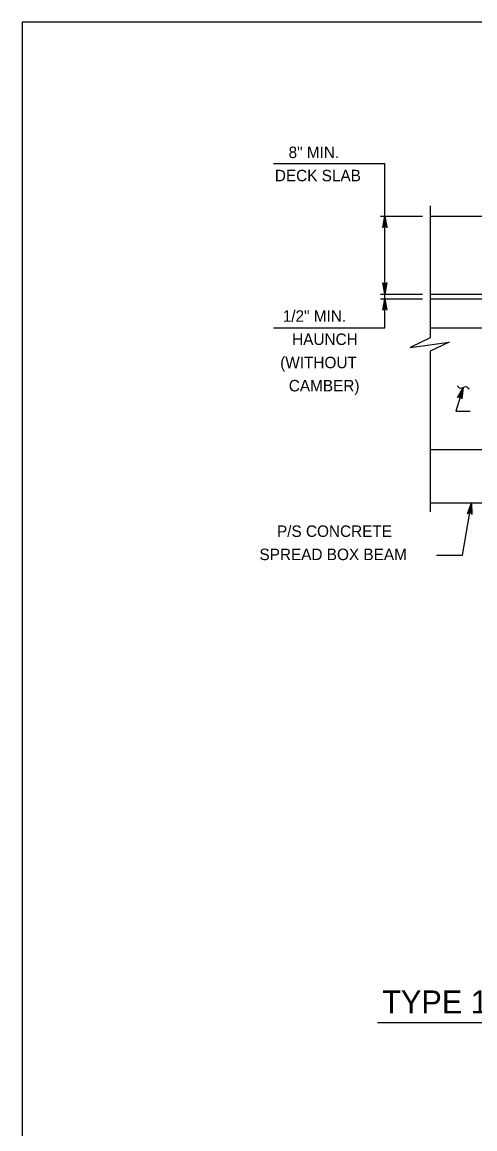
# Model space of a CAD drawing. Extents: x 636530 to 644067, y 294168 to 299122.
# Drawn here: x 640728.8 to 640847.2, y 296834 to 297123.5 of the extents above; entities that cross this region are included whole.
import ezdxf

# ---------------------------------------------------------------- set-up
doc = ezdxf.new("R2010")
doc.units = 0
doc.layers.add('1', color=7, linetype='Continuous')

msp = doc.modelspace()

# ---------------------------------------------------------------- linework, layer by layer
at = {"layer": '1'}
for p, q in [((641514.78, 297123.48), (640728.78, 297123.48)), ((640728.78, 297123.48), (640728.78, 296559.48)), ((640794.51, 297086.52), (640823.69, 297086.52)), ((640823.69, 297052.35), (640823.69, 297086.52)), ((640835.51, 297075.4), (640835.51, 297040.93)), ((640822.57, 297072.68), (640833.57, 297072.68)), ((640835.51, 297072.68), (640976.25, 297072.68)), ((640822.57, 297052.35), (640833.57, 297052.35)), ((640822.57, 297051.09), (640833.57, 297051.09)), ((640823.69, 297043.53), (640823.69, 297052.35)), ((640835.51, 297052.35), (640889.05, 297052.35)), ((640835.51, 297051.09), (640890.31, 297051.09)), ((640794.51, 297043.53), (640823.69, 297043.53)), ((640835.51, 297043.47), (640885.2, 297043.47)), ((640835.51, 297037.41), (640835.51, 296995.4)), ((640844.14, 297027.94), (640842.22, 297021.73)), ((640842.22, 297021.73), (640846.01, 297021.73)), ((640835.51, 297011.72), (640885.2, 297011.72)), ((640835.51, 296997.75), (640923.3, 296997.75)), ((640844.01, 296984.02), (640846.39, 296997.75)), ((640837.23, 296984.02), (640844.01, 296984.02)), ((640821.8, 296861.77), (641120.84, 296861.77))]:
    msp.add_line(p, q, dxfattribs=at)
for points in [[(640823.69, 297072.68), (640824.24, 297069.69), (640824.17, 297069.81), (640824.09, 297069.92), (640823.99, 297069.98), (640823.89, 297070.04), (640823.79, 297070.06), (640823.69, 297070.08), (640823.59, 297070.06), (640823.49, 297070.04), (640823.39, 297069.98), (640823.29, 297069.92), (640823.21, 297069.81), (640823.13, 297069.69), (640823.69, 297072.68), (640823.21, 297069.81), (640823.29, 297069.92), (640823.69, 297072.68), (640823.39, 297069.98), (640823.49, 297070.04), (640823.69, 297072.68), (640823.59, 297070.06), (640823.69, 297070.08), (640823.69, 297072.68), (640823.79, 297070.06), (640823.89, 297070.04), (640823.69, 297072.68), (640823.99, 297069.98), (640824.09, 297069.92), (640823.69, 297072.68), (640824.17, 297069.81)], [(640823.69, 297052.35), (640823.13, 297055.34), (640823.21, 297055.22), (640823.29, 297055.11), (640823.39, 297055.05), (640823.49, 297054.99), (640823.59, 297054.97), (640823.69, 297054.95), (640823.79, 297054.97), (640823.89, 297054.99), (640823.99, 297055.05), (640824.09, 297055.11), (640824.17, 297055.22), (640824.24, 297055.34), (640823.69, 297052.35), (640824.17, 297055.22), (640824.09, 297055.11), (640823.69, 297052.35), (640823.99, 297055.05), (640823.89, 297054.99), (640823.69, 297052.35), (640823.79, 297054.97), (640823.69, 297054.95), (640823.69, 297052.35), (640823.59, 297054.97), (640823.49, 297054.99), (640823.69, 297052.35), (640823.39, 297055.05), (640823.29, 297055.11), (640823.69, 297052.35), (640823.21, 297055.22)], [(640823.69, 297051.09), (640824.24, 297048.1), (640824.17, 297048.22), (640824.09, 297048.33), (640823.99, 297048.39), (640823.89, 297048.45), (640823.79, 297048.47), (640823.69, 297048.49), (640823.59, 297048.47), (640823.49, 297048.45), (640823.39, 297048.39), (640823.29, 297048.33), (640823.21, 297048.22), (640823.13, 297048.1), (640823.69, 297051.09), (640823.21, 297048.22), (640823.29, 297048.33), (640823.69, 297051.09), (640823.39, 297048.39), (640823.49, 297048.45), (640823.69, 297051.09), (640823.59, 297048.47), (640823.69, 297048.49), (640823.69, 297051.09), (640823.79, 297048.47), (640823.89, 297048.45), (640823.69, 297051.09), (640823.99, 297048.39), (640824.09, 297048.33), (640823.69, 297051.09), (640824.17, 297048.22)], [(640835.51, 297040.93), (640830.32, 297038.39), (640840.47, 297039.77), (640835.51, 297037.41)], [(640844.14, 297027.94), (640843.79, 297024.93), (640843.71, 297025.19), (640843.55, 297025.37), (640843.37, 297025.46), (640843.17, 297025.49), (640842.94, 297025.43), (640842.72, 297025.26), (640844.14, 297027.94), (640842.94, 297025.43), (640843.17, 297025.49), (640844.14, 297027.94), (640843.37, 297025.46), (640843.55, 297025.37), (640844.14, 297027.94), (640843.71, 297025.19)], [(640846.39, 296997.75), (640846.43, 296994.71), (640846.38, 296994.84), (640846.32, 296994.97), (640846.23, 296995.04), (640846.14, 296995.12), (640846.05, 296995.15), (640845.95, 296995.18), (640845.85, 296995.18), (640845.75, 296995.19), (640845.64, 296995.14), (640845.53, 296995.1), (640845.43, 296995), (640845.33, 296994.9), (640846.39, 296997.75), (640845.43, 296995), (640845.53, 296995.1), (640846.39, 296997.75), (640845.64, 296995.14), (640845.75, 296995.19), (640846.39, 296997.75), (640845.85, 296995.18), (640845.95, 296995.18), (640846.39, 296997.75), (640846.05, 296995.15), (640846.14, 296995.12), (640846.39, 296997.75), (640846.23, 296995.04), (640846.32, 296994.97), (640846.39, 296997.75), (640846.38, 296994.84)]]:
    msp.add_lwpolyline(points, dxfattribs=at)
msp.add_spline([(640842.66, 297028.43), (640843.35, 297027.74), (640844.94, 297028.15), (640845.63, 297027.5)], degree=3, dxfattribs=at)

# ---------------------------------------------------------------- texts
for s, p in [('8" MIN.', (640798.5, 297087.92)), ('DECK SLAB', (640794.9, 297081.85)), ('1/2" MIN.', (640796.97, 297045.1)), ('HAUNCH', (640799.42, 297039.03)), ('(WITHOUT', (640796.3, 297032.95)), ('CAMBER)', (640798.55, 297026.88))]:
    msp.add_text(s, height=3, rotation=360, dxfattribs=at).set_placement(p)
for s, height, p in [('P/S CONCRETE', 3, (640795.46, 296988.82)), ('SPREAD BOX BEAM', 3, (640790.88, 296982.75)), ('TYPE 1 APPROACH SLAB (WITHOUT OVERLAY) - DETAIL 11', 6, (640822.98, 296864.18))]:
    msp.add_text(s, height=height, dxfattribs=at).set_placement(p)

doc.saveas('drawing.dxf')
